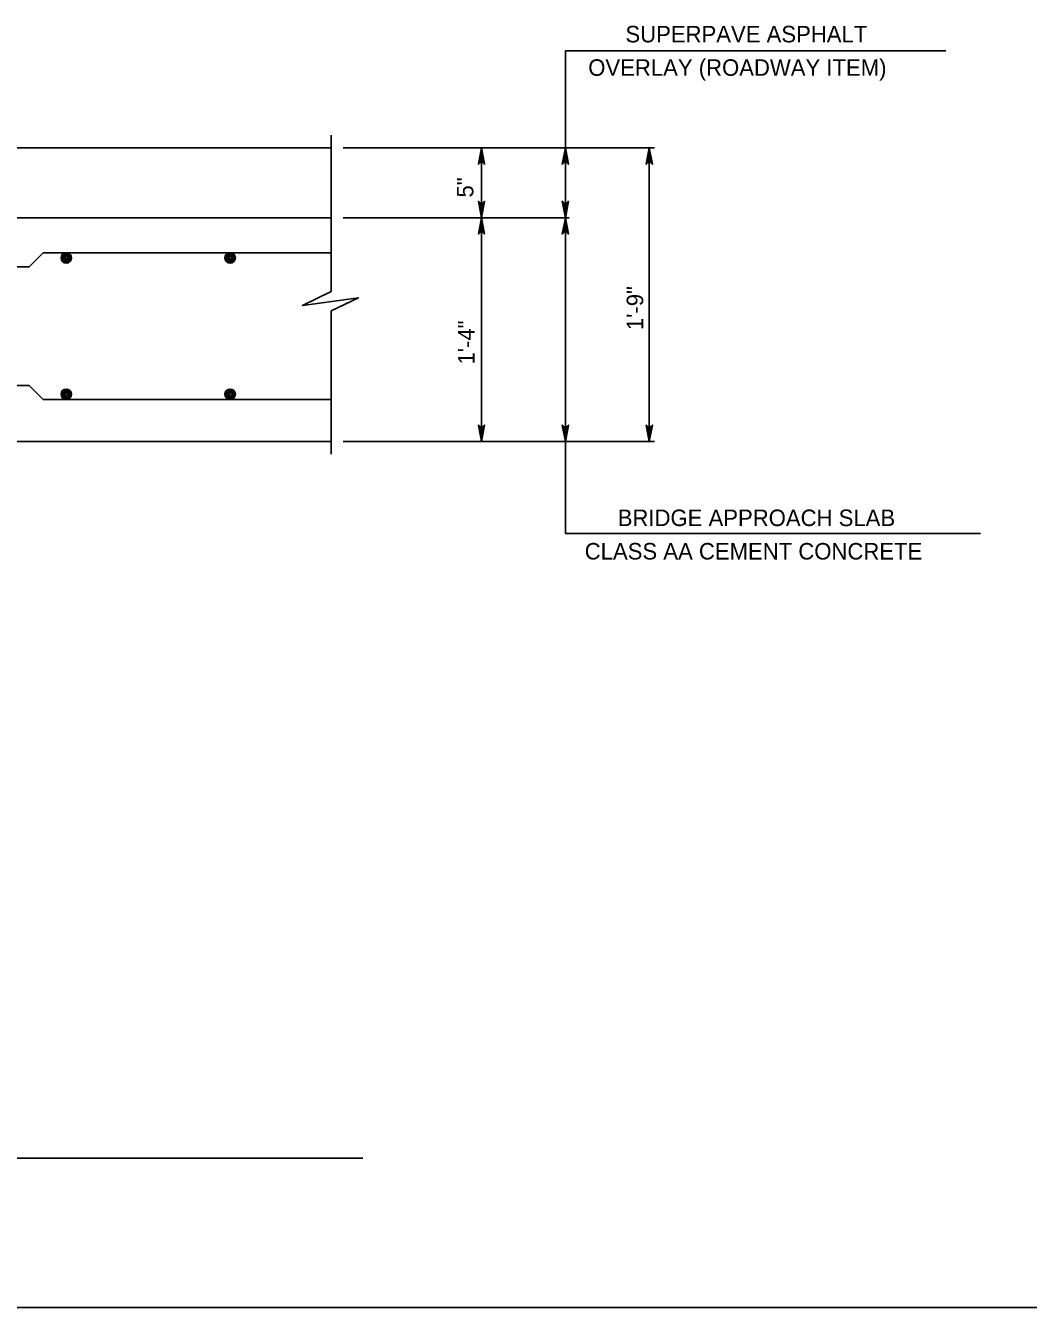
# Model space of a CAD drawing. Extents: x 636530 to 644067, y 294168 to 299122.
# Drawn here: x 638470.6 to 638652.7, y 296559.5 to 296792.3 of the extents above; entities that cross this region are included whole.
import ezdxf

# ---------------------------------------------------------------- set-up
doc = ezdxf.new("R2010")
doc.units = 0
doc.layers.add('1', color=7, linetype='Continuous')

msp = doc.modelspace()

# ---------------------------------------------------------------- linework, layer by layer
at = {"layer": '1'}
for p, q in [((638637.74, 296787.69), (638568.63, 296787.69)), ((638568.63, 296770.1), (638568.63, 296787.69)), ((638526.07, 296772.39), (638526.07, 296744.02)), ((638375.26, 296770.1), (638526.07, 296770.1)), ((638528.28, 296770.1), (638584.8, 296770.1)), ((638553.39, 296716.76), (638553.39, 296770.1)), ((638568.63, 296716.76), (638568.63, 296770.1)), ((638583.87, 296716.76), (638583.87, 296770.1)), ((638375.65, 296757.4), (638526.07, 296757.4)), ((638528.28, 296757.4), (638569.31, 296757.4)), ((638471.25, 296748.51), (638473.79, 296751.05)), ((638473.79, 296751.05), (638526.07, 296751.05)), ((638387.38, 296748.51), (638471.25, 296748.51)), ((638526.07, 296740.5), (638526.07, 296714.45)), ((638387.38, 296726.92), (638471.25, 296726.92)), ((638471.25, 296726.92), (638473.79, 296724.38)), ((638473.79, 296724.38), (638526.07, 296724.38)), ((638374.69, 296716.76), (638526.07, 296716.76)), ((638528.28, 296716.76), (638584.8, 296716.76)), ((638568.63, 296716.76), (638568.63, 296700.03)), ((638568.63, 296700.03), (638644.02, 296700.03)), ((638263.15, 296586.56), (638531.86, 296586.56)), ((638205.78, 296559.48), (638991.78, 296559.48))]:
    msp.add_line(p, q, dxfattribs=at)
msp.add_lwpolyline([(638526.07, 296770.1), (638375.26, 296770.1), (638375.26, 296768.19), (638374.31, 296768.19), (638374.31, 296757.4), (638526.07, 296757.4)], close=True, dxfattribs=at)
for points in [[(638553.39, 296770.1), (638553.95, 296767.12), (638553.79, 296767.35), (638553.59, 296767.46), (638553.39, 296767.5), (638553.19, 296767.46), (638552.99, 296767.35), (638552.83, 296767.12), (638553.39, 296770.1), (638552.99, 296767.35), (638553.19, 296767.46), (638553.39, 296770.1), (638553.39, 296767.5), (638553.59, 296767.46), (638553.39, 296770.1), (638553.79, 296767.35)], [(638568.63, 296770.1), (638569.19, 296767.12), (638569.03, 296767.35), (638568.83, 296767.46), (638568.63, 296767.5), (638568.43, 296767.46), (638568.23, 296767.35), (638568.07, 296767.12), (638568.63, 296770.1), (638568.23, 296767.35), (638568.43, 296767.46), (638568.63, 296770.1), (638568.63, 296767.5), (638568.83, 296767.46), (638568.63, 296770.1), (638569.03, 296767.35)], [(638583.87, 296770.1), (638584.43, 296767.12), (638584.27, 296767.35), (638584.07, 296767.46), (638583.87, 296767.5), (638583.67, 296767.46), (638583.47, 296767.35), (638583.31, 296767.12), (638583.87, 296770.1), (638583.47, 296767.35), (638583.67, 296767.46), (638583.87, 296770.1), (638583.87, 296767.5), (638584.07, 296767.46), (638583.87, 296770.1), (638584.27, 296767.35)], [(638553.39, 296757.4), (638552.83, 296760.38), (638552.99, 296760.15), (638553.19, 296760.03), (638553.39, 296760), (638553.59, 296760.03), (638553.79, 296760.15), (638553.95, 296760.38), (638553.39, 296757.4), (638553.79, 296760.15), (638553.59, 296760.03), (638553.39, 296757.4), (638553.39, 296760), (638553.19, 296760.03), (638553.39, 296757.4), (638552.99, 296760.15)], [(638568.63, 296757.4), (638568.07, 296760.38), (638568.23, 296760.15), (638568.43, 296760.03), (638568.63, 296760), (638568.83, 296760.03), (638569.03, 296760.15), (638569.19, 296760.38), (638568.63, 296757.4), (638569.03, 296760.15), (638568.83, 296760.03), (638568.63, 296757.4), (638568.63, 296760), (638568.43, 296760.03), (638568.63, 296757.4), (638568.23, 296760.15)], [(638553.39, 296757.4), (638553.95, 296754.42), (638553.79, 296754.64), (638553.59, 296754.76), (638553.39, 296754.8), (638553.19, 296754.76), (638552.99, 296754.64), (638552.83, 296754.42), (638553.39, 296757.4), (638552.99, 296754.64), (638553.19, 296754.76), (638553.39, 296757.4), (638553.39, 296754.8), (638553.59, 296754.76), (638553.39, 296757.4), (638553.79, 296754.64)], [(638568.63, 296757.4), (638569.19, 296754.42), (638569.03, 296754.64), (638568.83, 296754.76), (638568.63, 296754.8), (638568.43, 296754.76), (638568.23, 296754.64), (638568.07, 296754.42), (638568.63, 296757.4), (638568.23, 296754.64), (638568.43, 296754.76), (638568.63, 296757.4), (638568.63, 296754.8), (638568.83, 296754.76), (638568.63, 296757.4), (638569.03, 296754.64)], [(638526.07, 296744.02), (638520.88, 296741.48), (638531.03, 296742.86), (638526.07, 296740.5)], [(638553.39, 296716.76), (638552.83, 296719.74), (638552.99, 296719.51), (638553.19, 296719.39), (638553.39, 296719.36), (638553.59, 296719.39), (638553.79, 296719.51), (638553.95, 296719.74), (638553.39, 296716.76), (638553.79, 296719.51), (638553.59, 296719.39), (638553.39, 296716.76), (638553.39, 296719.36), (638553.19, 296719.39), (638553.39, 296716.76), (638552.99, 296719.51)], [(638568.63, 296716.76), (638568.07, 296719.74), (638568.23, 296719.51), (638568.43, 296719.39), (638568.63, 296719.36), (638568.83, 296719.39), (638569.03, 296719.51), (638569.19, 296719.74), (638568.63, 296716.76), (638569.03, 296719.51), (638568.83, 296719.39), (638568.63, 296716.76), (638568.63, 296719.36), (638568.43, 296719.39), (638568.63, 296716.76), (638568.23, 296719.51)], [(638583.87, 296716.76), (638583.31, 296719.74), (638583.47, 296719.51), (638583.67, 296719.39), (638583.87, 296719.36), (638584.07, 296719.39), (638584.27, 296719.51), (638584.43, 296719.74), (638583.87, 296716.76), (638584.27, 296719.51), (638584.07, 296719.39), (638583.87, 296716.76), (638583.87, 296719.36), (638583.67, 296719.39), (638583.87, 296716.76), (638583.47, 296719.51)]]:
    msp.add_lwpolyline(points, dxfattribs=at)
for centre, radius in [((638477.99, 296750.1), 0.952), ((638507.75, 296750.1), 0.952), ((638477.99, 296750.1), 0.714), ((638477.99, 296750.1), 0.476), ((638477.99, 296750.1), 0.238), ((638507.75, 296750.1), 0.714), ((638507.75, 296750.1), 0.476), ((638507.75, 296750.1), 0.238), ((638477.99, 296725.33), 0.952), ((638477.99, 296725.33), 0.714), ((638477.99, 296725.33), 0.476), ((638477.99, 296725.33), 0.238), ((638507.75, 296725.33), 0.952), ((638507.75, 296725.33), 0.714), ((638507.75, 296725.33), 0.476), ((638507.75, 296725.33), 0.238)]:
    msp.add_circle(centre, radius, dxfattribs=at)

# ---------------------------------------------------------------- texts
for s, rotation, p in [('SUPERPAVE ASPHALT', 360, (638579.53, 296789.25)), ('OVERLAY (ROADWAY ITEM)', 360, (638572.78, 296783.18)), ('5"', 90, (638551.92, 296761.07)), ('1\'-9"', 90, (638582.76, 296736.99)), ('1\'-4"', 90, (638552.13, 296730.74)), ('BRIDGE APPROACH SLAB', 360, (638578.13, 296701.39)), ('CLASS AA CEMENT CONCRETE', 360, (638572.14, 296695.32))]:
    msp.add_text(s, height=3, rotation=rotation, dxfattribs=at).set_placement(p)

doc.saveas('drawing.dxf')
